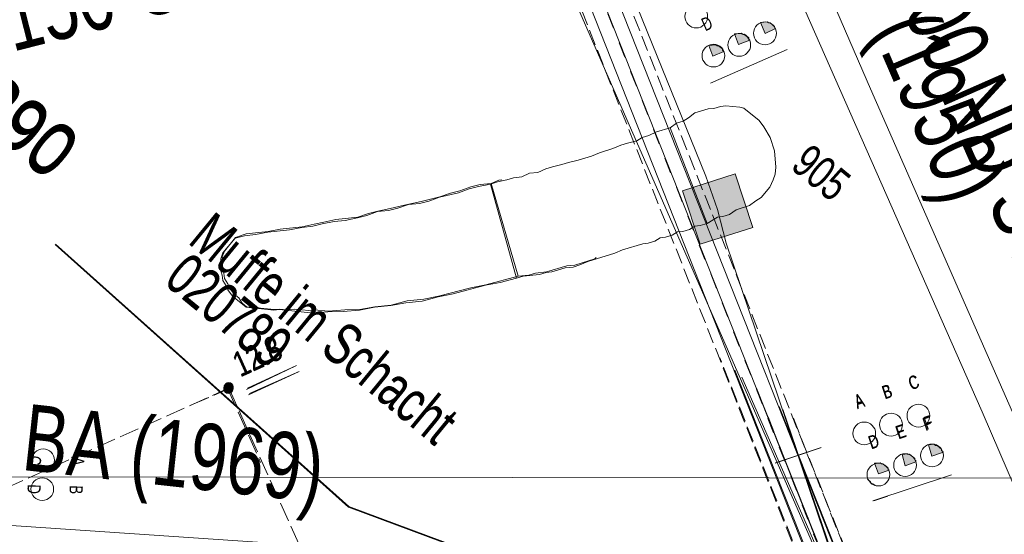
# Model space of a CAD drawing. Header units: metres. Extents: x -740 to 758, y -633 to 854.
# Tile 924 of 1056: x 295 to 316, y 238 to 249. Entities that reach past the tile are written whole.
import ezdxf

# ---------------------------------------------------------------- set-up
doc = ezdxf.new("R2010")
doc.units = ezdxf.units.M
doc.header["$MEASUREMENT"] = 0
for name, pattern in [('333_125', [0.4576, 0.3328, -0.1248]), ('333_333', [0.6656, 0.3328, -0.3328]), ('416_125', [0.5408, 0.416, -0.1248])]:
    doc.linetypes.add(name, pattern=pattern)
for name, color, linetype in [('Gas.LOVION', 7, 'Continuous'), ('Grundkarte.LOVION', 7, 'Continuous'), ('Grundkarte_Text.LOVION', 7, 'Continuous'), ('Strom.LOVION', 7, 'Continuous'), ('StromBemass.LOVION', 7, 'Continuous'), ('Telko.LOVION', 7, 'Continuous'), ('ViewBounds.LOVION', 7, 'Continuous'), ('Wasser.LOVION', 7, 'Continuous')]:
    doc.layers.add(name, color=color, linetype=linetype)
doc.styles.add('ERSTELLTER_STIL_1', font='arial.ttf')

msp = doc.modelspace()

# ---------------------------------------------------------------- hatches: boundary and pattern name
at = {"layer": 'StromBemass.LOVION', "linetype": 'Continuous', "lineweight": 13}
for points in [[(299.85, 240.556), (299.857, 240.566), (299.863, 240.577), (299.868, 240.588), (299.871, 240.599), (299.872, 240.611), (299.872, 240.623), (299.87, 240.635), (299.867, 240.647), (299.863, 240.658), (299.857, 240.668), (299.85, 240.678), (299.842, 240.687), (299.833, 240.694), (299.823, 240.701), (299.812, 240.706), (299.8, 240.709), (299.789, 240.711), (299.777, 240.712), (299.765, 240.711), (299.753, 240.709), (299.742, 240.705), (299.731, 240.7), (299.721, 240.694), (299.711, 240.686), (299.703, 240.677), (299.696, 240.668), (299.691, 240.657), (299.686, 240.646), (299.683, 240.634), (299.682, 240.623), (299.682, 240.611), (299.683, 240.599), (299.686, 240.587), (299.691, 240.576), (299.697, 240.566), (299.704, 240.556), (299.712, 240.547), (299.721, 240.54), (299.731, 240.533), (299.742, 240.528), (299.753, 240.525), (299.765, 240.522), (299.777, 240.522), (299.789, 240.522), (299.801, 240.525), (299.812, 240.528), (299.823, 240.534), (299.833, 240.54), (299.842, 240.548)], [(299.851, 240.586), (299.858, 240.596), (299.864, 240.606), (299.868, 240.617), (299.871, 240.629), (299.872, 240.641), (299.872, 240.653), (299.871, 240.665), (299.868, 240.676), (299.863, 240.687), (299.858, 240.698), (299.85, 240.707), (299.842, 240.716), (299.833, 240.723), (299.823, 240.73), (299.812, 240.735), (299.801, 240.739), (299.789, 240.741), (299.777, 240.741), (299.765, 240.741), (299.754, 240.738), (299.742, 240.735), (299.732, 240.73), (299.721, 240.723), (299.712, 240.715), (299.704, 240.707), (299.697, 240.697), (299.691, 240.687), (299.687, 240.676), (299.684, 240.664), (299.683, 240.652), (299.683, 240.64), (299.684, 240.628), (299.687, 240.617), (299.692, 240.606), (299.698, 240.595), (299.705, 240.586), (299.713, 240.577), (299.722, 240.569), (299.732, 240.563), (299.743, 240.558), (299.754, 240.554), (299.766, 240.552), (299.778, 240.552), (299.79, 240.552), (299.801, 240.555), (299.813, 240.558), (299.824, 240.563), (299.834, 240.57), (299.843, 240.577)], [(299.862, 240.602), (299.869, 240.611), (299.874, 240.622), (299.879, 240.633), (299.882, 240.645), (299.883, 240.657), (299.883, 240.669), (299.882, 240.681), (299.879, 240.692), (299.874, 240.703), (299.868, 240.714), (299.861, 240.723), (299.853, 240.732), (299.844, 240.74), (299.834, 240.746), (299.823, 240.751), (299.811, 240.755), (299.8, 240.757), (299.788, 240.758), (299.776, 240.757), (299.764, 240.755), (299.752, 240.751), (299.742, 240.746), (299.732, 240.739), (299.722, 240.732), (299.714, 240.723), (299.707, 240.713), (299.701, 240.703), (299.697, 240.692), (299.694, 240.68), (299.693, 240.668), (299.693, 240.656), (299.694, 240.644), (299.697, 240.633), (299.702, 240.621), (299.707, 240.611), (299.715, 240.601), (299.723, 240.593), (299.732, 240.585), (299.742, 240.579), (299.753, 240.574), (299.764, 240.57), (299.776, 240.568), (299.788, 240.567), (299.8, 240.568), (299.812, 240.57), (299.823, 240.574), (299.834, 240.579), (299.844, 240.585), (299.853, 240.593)], [(299.863, 240.572), (299.87, 240.581), (299.876, 240.592), (299.88, 240.603), (299.883, 240.614), (299.884, 240.626), (299.884, 240.638), (299.883, 240.65), (299.88, 240.661), (299.875, 240.672), (299.87, 240.682), (299.863, 240.692), (299.854, 240.701), (299.845, 240.708), (299.835, 240.714), (299.825, 240.719), (299.813, 240.723), (299.802, 240.725), (299.79, 240.726), (299.778, 240.725), (299.766, 240.723), (299.755, 240.719), (299.744, 240.714), (299.734, 240.708), (299.725, 240.7), (299.717, 240.692), (299.71, 240.682), (299.705, 240.672), (299.7, 240.661), (299.697, 240.649), (299.696, 240.637), (299.696, 240.625), (299.697, 240.614), (299.7, 240.602), (299.705, 240.591), (299.711, 240.581), (299.718, 240.571), (299.726, 240.563), (299.735, 240.555), (299.745, 240.549), (299.756, 240.544), (299.767, 240.54), (299.779, 240.538), (299.79, 240.537), (299.802, 240.538), (299.814, 240.54), (299.825, 240.544), (299.836, 240.549), (299.846, 240.555), (299.855, 240.563)]]:
    msp.add_hatch(color=7, dxfattribs=at).paths.add_polyline_path(points)
at = {"layer": 'Telko.LOVION', "linetype": 'Continuous', "lineweight": 13}
for points in [[(311.501, 248.339), (311.485, 248.352), (311.482, 248.381), (311.385, 248.46), (311.356, 248.457), (311.324, 248.484), (311.178, 248.469), (311.275, 248.228)], [(310.949, 248.092), (310.932, 248.106), (310.93, 248.135), (310.833, 248.214), (310.804, 248.211), (310.772, 248.238), (310.625, 248.223), (310.707, 247.995)], [(310.396, 247.846), (310.364, 247.873), (310.361, 247.902), (310.281, 247.968), (310.252, 247.965), (310.22, 247.992), (310.073, 247.977), (310.155, 247.749)], [(309.506, 244.863), (309.884, 243.717), (311.016, 244.079), (310.638, 245.225)], [(315.078, 239.26), (315.091, 239.276), (315.059, 239.302), (315.056, 239.332), (314.96, 239.411), (314.931, 239.408), (314.898, 239.434), (314.781, 239.423), (314.85, 239.178)], [(314.507, 239.056), (314.504, 239.086), (314.488, 239.099), (314.485, 239.128), (314.373, 239.221), (314.343, 239.218), (314.327, 239.231), (314.21, 239.219), (314.278, 238.975)], [(313.933, 238.882), (313.917, 238.895), (313.914, 238.924), (313.801, 239.017), (313.772, 239.014), (313.74, 239.04), (313.623, 239.029), (313.704, 238.801)]]:
    msp.add_hatch(color=7, dxfattribs=at).paths.add_polyline_path(points)

# ---------------------------------------------------------------- linework, layer by layer
at = {"layer": 'Gas.LOVION', "color": 5, "linetype": 'Continuous', "lineweight": 18}
msp.add_lwpolyline([(266.056, 342.982), (271.594, 330.326), (277.269, 317.773), (286.485, 296.98), (289.85, 289.61), (294.285, 291.565), (294.382, 291.324), (294.458, 291.154), (296.579, 286.233), (302.938, 271.53), (307.733, 260.428), (309.104, 257.281), (313.534, 247.045), (319.463, 233.556), (322.377, 226.88), (322.531, 226.511), (325.675, 219.297), (326.189, 218.12), (326.34, 217.78)], dxfattribs=at)
at = {"layer": 'Gas.LOVION', "color": 1, "linetype": 'Continuous', "lineweight": 18}
msp.add_lwpolyline([(332.398, 180.86), (327.104, 192.83), (319.513, 210.62), (307.683, 236.847), (293.119, 237.831), (281.226, 238.856), (259.182, 240.927), (255.099, 241.725), (248.236, 244.054), (248.084, 244.098), (229.447, 250.315), (217.42, 256.188), (203.346, 263.797), (183.783, 273.441)], dxfattribs=at)
at = {"layer": 'Grundkarte.LOVION', "color": 8, "linetype": 'Continuous', "lineweight": 18}
for points in [[(309.709, 231.449), (313.338, 231.213), (314.409, 231.141), (315.81, 229.504), (317.904, 224.714), (315.81, 229.504), (315, 231.139), (301.609, 261.691), (298.33, 269.233), (296.766, 272.833), (288.601, 291.66), (283.596, 302.343), (280.633, 308.762), (279.43, 310.182), (278.109, 310.998), (276.356, 315.024), (274.035, 320.324), (270.756, 327.865), (269.911, 329.851), (267.64, 334.949), (259.09, 354.684)], [(317.904, 224.714), (315.81, 229.504), (315, 231.139), (301.609, 261.691), (298.33, 269.233), (296.766, 272.833), (288.601, 291.66), (283.596, 302.343), (280.633, 308.762), (279.43, 310.182), (278.109, 310.998), (276.356, 315.024), (274.035, 320.324), (270.756, 327.865), (269.911, 329.851), (269.646, 330.446), (269.611, 330.206), (269.259, 330.172), (269.271, 330.055), (269.119, 330.395), (267.171, 334.904), (266.955, 335.296), (262.561, 345.477)], [(310.777, 240.873), (315.035, 231.181), (315.845, 229.546), (314.443, 231.183), (312.593, 232.273), (310.203, 232.837), (292.442, 234.026), (283.484, 234.658), (277.078, 235.184), (270.704, 235.684), (264.158, 236.433), (257.818, 237.498), (253.412, 238.427), (249.907, 239.207), (242.269, 241.446), (234.677, 244.132), (227.343, 247.198), (220.091, 250.627), (197.93, 262.056), (177.506, 272.65), (166.618, 278.206), (164.004, 279.546), (157.562, 282.256), (148.808, 285.036)], [(310.777, 240.873), (315.035, 231.181), (314.443, 231.183), (312.593, 232.273), (310.203, 232.837), (292.442, 234.026), (283.484, 234.658), (277.078, 235.184), (270.704, 235.684), (264.158, 236.433), (257.818, 237.498), (253.412, 238.427), (249.907, 239.207), (242.269, 241.446), (234.677, 244.132), (227.343, 247.198), (220.091, 250.627), (197.93, 262.056), (177.506, 272.65), (166.618, 278.206), (164.004, 279.546), (157.562, 282.256), (148.808, 285.036)], [(284.416, 252.237), (293.68, 252.108), (295.477, 252.461), (299.21, 254.186), (300.914, 255.801), (301.875, 258.673), (301.609, 261.691), (315, 231.139), (315.81, 229.504), (314.409, 231.141), (312.585, 232.263), (310.168, 232.795), (307.845, 232.981)], [(301.609, 261.691), (315, 231.139), (314.409, 231.141), (312.585, 232.263), (310.168, 232.795), (307.845, 232.981)], [(309.241, 246.211), (310.033, 244.161)], [(305.635, 245.099), (305.576, 245.094), (305.406, 245.018), (305.172, 244.995), (304.97, 244.946), (304.741, 244.864), (304.539, 244.815), (304.311, 244.733), (303.907, 244.635), (303.646, 244.58), (303.242, 244.481), (302.981, 244.426), (302.779, 244.377), (302.551, 244.295), (302.082, 244.249), (301.822, 244.194), (301.62, 244.145), (301.359, 244.09), (300.891, 244.044), (300.63, 243.989), (300.162, 243.943), (299.933, 243.862), (299.695, 243.573), (299.648, 243.45), (299.66, 243.333), (299.639, 243.242), (299.683, 243.099), (299.694, 242.982), (299.764, 242.87), (299.802, 242.785), (299.904, 242.647), (300.001, 242.568), (300.071, 242.457), (300.167, 242.378), (300.764, 242.318), (300.881, 242.329), (301.03, 242.314), (301.206, 242.331), (301.504, 242.301), (301.622, 242.313), (301.92, 242.283), (302.271, 242.317), (302.596, 242.319), (302.915, 242.38), (303.267, 242.415), (303.612, 242.507), (303.964, 242.542), (304.283, 242.603), (304.974, 242.788), (305.293, 242.849), (305.984, 243.035), (305.406, 245.018)], [(305.398, 245.008), (305.95, 242.993)], [(305.984, 243.035), (306.219, 243.058), (306.362, 243.101), (306.596, 243.124), (307.027, 243.255), (307.202, 243.272), (307.633, 243.403), (307.659, 243.435)], [(317.18, 162.378), (294.832, 152.745), (288.291, 167.652), (316.156, 179.805), (325.089, 183.663), (334.16, 187.624), (335.459, 184.618), (334.16, 187.624), (332.261, 191.931), (331.335, 194.145), (327.607, 202.648), (320, 219.992), (315.845, 229.546), (315.035, 231.181), (310.777, 240.873)], [(335.459, 184.618), (334.16, 187.624), (332.261, 191.931), (331.335, 194.145), (327.607, 202.648), (320, 219.992), (315.845, 229.546), (315.035, 231.181), (310.777, 240.873)]]:
    msp.add_lwpolyline(points, dxfattribs=at)
msp.add_lwpolyline([(305.398, 245.008), (305.137, 244.953), (304.935, 244.904), (304.707, 244.822), (304.303, 244.723), (304.074, 244.642), (303.872, 244.593), (303.638, 244.57), (303.41, 244.488), (303.207, 244.439), (302.973, 244.416), (302.745, 244.335), (302.543, 244.285), (302.282, 244.23), (302.048, 244.207), (301.787, 244.152), (301.585, 244.103), (301.351, 244.08), (301.09, 244.025), (300.622, 243.979), (300.361, 243.924), (300.127, 243.901), (299.925, 243.852), (299.661, 243.531), (299.614, 243.408), (299.625, 243.291), (299.605, 243.2), (299.648, 243.057), (299.66, 242.94), (299.73, 242.828), (299.767, 242.743), (299.87, 242.605), (300.159, 242.368), (300.756, 242.308), (300.873, 242.319), (301.47, 242.259), (301.587, 242.271), (301.736, 242.256), (301.912, 242.273), (302.237, 242.275), (302.588, 242.31), (302.907, 242.37), (303.259, 242.405), (303.578, 242.465), (303.929, 242.5), (304.275, 242.593), (304.594, 242.653), (305.285, 242.839), (305.604, 242.9), (305.95, 242.993), (306.093, 243.037), (306.445, 243.071), (306.588, 243.114), (306.705, 243.126), (306.992, 243.213), (307.168, 243.23), (307.311, 243.274), (307.481, 243.35), (308.055, 243.524), (308.225, 243.6), (308.656, 243.73), (308.773, 243.742), (308.917, 243.785), (309.028, 243.855), (309.145, 243.867), (309.289, 243.91), (309.4, 243.981), (309.517, 243.992), (309.661, 244.036), (309.772, 244.106), (309.889, 244.117), (310.033, 244.161), (310.255, 244.301), (310.372, 244.312), (310.516, 244.356), (310.654, 244.458), (310.941, 244.545), (311.079, 244.647), (311.19, 244.717), (311.375, 244.942), (311.448, 245.097), (311.495, 245.22), (311.51, 245.369), (311.476, 245.72), (311.389, 246.007), (311.249, 246.23), (311.147, 246.368), (310.825, 246.632), (310.735, 246.653), (310.436, 246.683), (310.319, 246.671), (310.176, 246.628), (310.058, 246.616), (309.771, 246.529), (309.634, 246.427), (309.522, 246.357), (309.379, 246.313), (309.241, 246.211), (308.954, 246.124), (308.784, 246.048), (308.64, 246.005), (308.529, 245.935), (308.327, 245.885), (308.183, 245.842), (308.014, 245.766), (307.726, 245.679), (307.557, 245.603), (307.27, 245.516), (307.067, 245.467), (306.924, 245.423), (306.722, 245.374), (306.578, 245.33), (306.408, 245.254), (306.233, 245.237), (306.063, 245.162), (305.887, 245.144), (305.744, 245.101), (305.542, 245.052)], close=True, dxfattribs=at)
at = {"layer": 'Strom.LOVION', "color": 150, "linetype": 'Continuous', "lineweight": 18}
for points in [[(270.944, 330.78), (271.226, 330.009), (279.253, 310.489), (282.286, 303.5), (282.56, 302.655), (283.923, 301.266), (285.059, 299.767), (286.93, 295.753), (287.132, 295.344), (293.225, 282.152), (293.701, 281.06), (299.272, 268.216), (302.828, 260.717), (313.57, 233.526), (314.385, 233.798), (333.044, 242.021), (334.265, 242.688), (335.114, 243.066)], [(310.629, 241.021), (313.591, 233.552), (314.407, 233.824), (317.636, 235.263)]]:
    msp.add_lwpolyline(points, dxfattribs=at)
at = {"layer": 'Strom.LOVION', "color": 1, "linetype": 'Continuous', "lineweight": 18}
for points in [[(287.593, 295.773), (293.761, 282.411), (299.824, 268.462), (303.367, 260.947), (313.981, 234.158), (314.643, 232.671), (314.892, 232.089), (318.306, 224.384)], [(317.76, 224.833), (314.709, 231.702), (314.5, 232.169), (313.854, 233.643), (303.096, 260.846), (299.556, 268.333), (293.509, 282.268), (287.36, 295.588)], [(335.501, 184.637), (329.535, 198.048), (325.567, 207.34), (314.717, 231.712), (314.509, 232.179), (313.862, 233.653), (311.095, 240.638)], [(311.577, 240.242), (313.989, 234.168), (314.652, 232.681), (314.901, 232.099), (325.841, 207.411), (329.819, 198.165), (335.726, 184.91)]]:
    msp.add_lwpolyline(points, dxfattribs=at)
at = {"layer": 'Strom.LOVION', "color": 7, "linetype": '333_125', "lineweight": 13}
msp.add_lwpolyline([(313.953, 234.746), (313.029, 234.375), (304.512, 255.887), (305.436, 256.258)], close=True, dxfattribs=at)
at = {"layer": 'Strom.LOVION', "color": 9, "linetype": '333_333', "lineweight": 18}
for points in [[(304.966, 256.079), (313.483, 234.567)], [(311.095, 240.638), (313.491, 234.577)]]:
    msp.add_lwpolyline(points, dxfattribs=at)
at = {"layer": 'Strom.LOVION', "color": 7, "linetype": '333_125', "lineweight": 13}
msp.add_lwpolyline([(311.883, 239.991), (313.961, 234.756), (313.05, 234.401), (310.308, 241.285)], dxfattribs=at)
at = {"layer": 'StromBemass.LOVION', "color": 7, "linetype": 'Continuous', "lineweight": 13}
for points in [[(300.168, 240.61), (301.227, 241.113)], [(300.189, 240.636), (301.235, 241.122)], [(300.209, 240.496), (301.284, 240.985)], [(300.23, 240.522), (301.292, 240.995)]]:
    msp.add_lwpolyline(points, dxfattribs=at)
at = {"layer": 'StromBemass.LOVION', "color": 7, "linetype": '416_125', "lineweight": 13}
for points in [[(287.106, 234.938), (299.79, 240.641), (305.253, 228.451)], [(298.975, 240.272), (299.769, 240.615), (300.469, 239.043)], [(299.769, 240.615), (299.782, 240.631)], [(299.79, 240.641), (299.803, 240.657)]]:
    msp.add_lwpolyline(points, dxfattribs=at)
at = {"layer": 'StromBemass.LOVION', "color": 7, "linetype": 'Continuous', "lineweight": 13}
for centre, radius in [((299.777, 240.617), 0.0953), ((299.778, 240.646), 0.0949), ((299.788, 240.662), 0.0954), ((299.79, 240.632), 0.0944)]:
    msp.add_circle(centre, radius, dxfattribs=at)
at = {"layer": 'Telko.LOVION', "color": 1, "linetype": 'Continuous', "lineweight": 18}
for points in [[(285.3, 251.511), (291.047, 251.068), (296.473, 251.347), (298.61, 252.31), (300.178, 252.906), (301.466, 253.786), (302.603, 255.005), (303.073, 255.938), (303.948, 258.181), (304.334, 259.371), (304.106, 260.339), (304.262, 259.35), (310.007, 245.178), (310.254, 244.463), (310.443, 243.743), (313.52, 234.645), (312.663, 234.029), (313.384, 233.759), (332.802, 243.136)], [(311.658, 240.176), (313.541, 234.671), (312.685, 234.055), (313.392, 233.769), (317.202, 235.62)]]:
    msp.add_lwpolyline(points, dxfattribs=at)
at = {"layer": 'Telko.LOVION', "color": 7, "linetype": 'Continuous', "lineweight": 13}
for points in [[(311.501, 248.339), (311.275, 248.228), (311.178, 248.469), (311.324, 248.484), (311.356, 248.457), (311.385, 248.46), (311.482, 248.381), (311.485, 248.352)], [(310.949, 248.092), (310.707, 247.995), (310.625, 248.223), (310.772, 248.238), (310.804, 248.211), (310.833, 248.214), (310.93, 248.135), (310.932, 248.106)], [(310.396, 247.846), (310.155, 247.749), (310.073, 247.977), (310.22, 247.992), (310.252, 247.965), (310.281, 247.968), (310.361, 247.902), (310.364, 247.873)], [(309.506, 244.863), (310.638, 245.225), (311.016, 244.079), (309.884, 243.717)], [(309.506, 244.863), (310.638, 245.225), (311.016, 244.079), (309.884, 243.717)], [(315.078, 239.26), (314.85, 239.178), (314.781, 239.423), (314.898, 239.434), (314.931, 239.408), (314.96, 239.411), (315.056, 239.332), (315.059, 239.302), (315.091, 239.276)], [(314.507, 239.056), (314.278, 238.975), (314.21, 239.219), (314.327, 239.231), (314.343, 239.218), (314.373, 239.221), (314.485, 239.128), (314.488, 239.099), (314.504, 239.086)], [(313.933, 238.882), (313.704, 238.801), (313.623, 239.029), (313.74, 239.04), (313.772, 239.014), (313.801, 239.017), (313.914, 238.924), (313.917, 238.895)]]:
    msp.add_lwpolyline(points, close=True, dxfattribs=at)
for points in [[(310.108, 247.168), (311.752, 247.89)], [(312.467, 239.359), (311.495, 239.028)], [(312.476, 239.369), (311.503, 239.038)], [(313.583, 238.227), (315.273, 238.777)], [(313.634, 238.552), (313.586, 238.591), (313.557, 238.588), (313.541, 238.601), (313.538, 238.631), (313.474, 238.684)], [(313.607, 238.224), (313.907, 238.327)]]:
    msp.add_lwpolyline(points, dxfattribs=at)
at = {"layer": 'Telko.LOVION', "color": 49, "linetype": 'Continuous', "lineweight": 18}
for points in [[(296.067, 243.711), (302.35, 238.089), (311.69, 234.614)], [(296.075, 243.721), (302.359, 238.099), (311.698, 234.623)]]:
    msp.add_lwpolyline(points, dxfattribs=at)
at = {"layer": 'Telko.LOVION', "color": 7, "linetype": 'Continuous', "lineweight": 13}
for centre, radius in [((309.803, 248.594), 0.243), ((311.275, 248.235), 0.243), ((310.723, 247.986), 0.243), ((310.17, 247.757), 0.243), ((314.562, 240.048), 0.244), ((313.975, 239.855), 0.244), ((313.401, 239.668), 0.243), ((314.853, 239.195), 0.244), ((295.811, 239.093), 0.244), ((314.276, 238.988), 0.244), ((313.706, 238.786), 0.244), ((295.792, 238.474), 0.243)]:
    msp.add_circle(centre, radius, dxfattribs=at)
at = {"layer": 'ViewBounds.LOVION', "color": 1, "linetype": 'Continuous', "lineweight": 18}
msp.add_lwpolyline([(528.379, 238.399), (527.852, -123.837), (-505.561, -122.336), (-505.035, 239.901)], close=True, dxfattribs=at)
at = {"layer": 'Wasser.LOVION', "color": 150, "linetype": 'Continuous', "lineweight": 18}
msp.add_lwpolyline([(306.354, 261.83), (310.625, 252.154), (315.924, 240.126), (320.224, 230.157), (321.372, 227.787), (321.723, 227.068), (322.202, 225.947), (324.915, 219.813), (325.473, 218.494)], dxfattribs=at)

# ---------------------------------------------------------------- texts
at = {"layer": 'Gas.LOVION', "color": 5, "linetype": 'Continuous', "lineweight": 18, "insert": (313.516, 249.29), "char_height": 1.42278, "attachment_point": 7, "rotation": 293.7609, "style": 'ERSTELLTER_STIL_1'}
msp.add_mtext('{\\A1;\\W0.72099x;300 ND ST UA (1953)}', dxfattribs=at)
at = {"layer": 'Gas.LOVION', "color": 1, "linetype": 'Continuous', "lineweight": 18, "insert": (287.05, 239.366), "char_height": 1.42279, "attachment_point": 7, "rotation": 353.7403, "style": 'ERSTELLTER_STIL_1'}
msp.add_mtext('{\\A1;\\W0.72072x;400 HD6 ST BA (1969)}', dxfattribs=at)
at = {"layer": 'Grundkarte_Text.LOVION', "color": 7, "linetype": 'Continuous', "lineweight": 13, "char_height": 1.12433, "attachment_point": 7, "rotation": 320.5838, "style": 'ERSTELLTER_STIL_1'}
for s, insert in [('{\\A1;\\W0.89447x;390}', (294.105, 246.528)), ('{\\A1;\\W0.89449x;390}', (294.14, 246.571))]:
    msp.add_mtext(s, dxfattribs=dict(at, insert=insert))
at = {"layer": 'StromBemass.LOVION', "color": 7, "linetype": 'Continuous', "lineweight": 13, "char_height": 0.53356, "attachment_point": 7, "rotation": 24.2438, "style": 'ERSTELLTER_STIL_1'}
for insert in [(300.035, 240.856), (300.043, 240.866)]:
    msp.add_mtext('{\\A1;\\W0.71554x;12.8}', dxfattribs=dict(at, insert=insert))
at = {"layer": 'Telko.LOVION', "color": 7, "linetype": 'Continuous', "lineweight": 13, "attachment_point": 7, "style": 'ERSTELLTER_STIL_1'}
for s, insert, char_height, rotation in [('{\\A1;\\W0.71577x;D}', (309.995, 248.276), 0.28083, 23.5629), ('{\\A1;\\W0.71557x;905}', (311.791, 245.347), 0.7114, 320.5831), ('{\\A1;\\W0.71586x;C}', (314.406, 240.586), 0.28167, 18.7532), ('{\\A1;\\W0.71597x;C}', (314.414, 240.594), 0.28387, 18.7472), ('{\\A1;\\W0.71561x;B}', (313.843, 240.395), 0.28165, 18.7431), ('{\\A1;\\W0.71558x;B}', (313.851, 240.403), 0.28387, 18.7472), ('{\\A1;\\W0.71027x;A}', (313.248, 240.208), 0.28387, 18.7472), ('{\\A1;\\W0.71003x;A}', (313.256, 240.186), 0.28165, 18.7431), ('{\\A1;\\W0.71597x;F}', (314.737, 239.738), 0.28387, 18.7472), ('{\\A1;\\W0.71561x;E}', (314.135, 239.537), 0.28165, 18.7431), ('{\\A1;\\W0.71558x;E}', (314.143, 239.546), 0.28387, 18.7472), ('{\\A1;\\W0.71583x;F}', (314.715, 239.714), 0.28165, 18.7431), ('{\\A1;\\W0.71597x;D}', (313.551, 239.323), 0.28387, 18.7472), ('{\\A1;\\W0.71590x;D}', (313.557, 239.331), 0.28165, 18.7431), ('{\\A1;\\W0.71586x;C}', (295.484, 239.193), 0.28141, 268.3587), ('{\\A1;\\W0.71004x;A}', (296.412, 239.169), 0.28141, 268.3587), ('{\\A1;\\W0.71586x;D}', (295.478, 238.58), 0.28141, 268.3587), ('{\\A1;\\W0.71537x;B}', (296.381, 238.558), 0.28141, 268.3587)]:
    msp.add_mtext(s, dxfattribs=dict(at, insert=insert, char_height=char_height, rotation=rotation))
at = {"layer": 'Telko.LOVION', "color": 220, "linetype": 'Continuous', "lineweight": 18, "char_height": 0.88922, "attachment_point": 7, "rotation": 320.5841, "style": 'ERSTELLTER_STIL_1'}
for s, insert in [('{\\A1;\\W0.71729x;Muffe im Schacht}', (298.879, 243.744)), ('{\\A1;\\W0.71729x;Muffe im Schacht}', (298.887, 243.754)), ('{\\A1;\\W0.71561x;020789}', (298.357, 242.881)), ('{\\A1;\\W0.71561x;020789}', (298.365, 242.891))]:
    msp.add_mtext(s, dxfattribs=dict(at, insert=insert))
at = {"layer": 'Wasser.LOVION', "color": 150, "linetype": 'Continuous', "lineweight": 18, "attachment_point": 7, "style": 'ERSTELLTER_STIL_1'}
for s, insert, char_height, rotation in [('{\\A1;\\W0.71971x;200 GG UA UI (1950)}', (309.369, 256.968), 1.42282, 293.2446), ('{\\A1;\\W0.71972x;150 GG UA UI (1951)}', (295.256, 247.421), 1.42278, 14.2787)]:
    msp.add_mtext(s, dxfattribs=dict(at, insert=insert, char_height=char_height, rotation=rotation))

doc.saveas('drawing.dxf')
